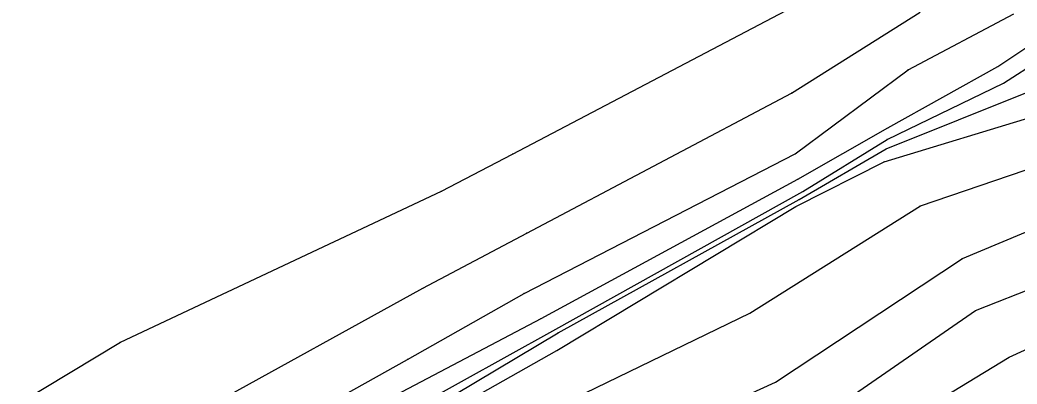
# Model space of a CAD drawing. Extents: x 1419505 to 1434054, y 1956910 to 1968644.
# Drawn here: x 1419505.1 to 1419862.1, y 1957168.8 to 1957299.2 of the extents above; entities that cross this region are included whole.
import ezdxf

# ---------------------------------------------------------------- set-up
doc = ezdxf.new("R2010")
doc.units = 0
for name, color, linetype in [('S_BREAKLINE', 7, 'Continuous'), ('S_DITCHLINE', 7, 'Continuous'), ('S_GRD_PT_SYM', 7, 'Continuous')]:
    doc.layers.add(name, color=color, linetype=linetype)

msp = doc.modelspace()

# ---------------------------------------------------------------- linework, layer by layer
at = {"layer": 'S_BREAKLINE'}
for p, q in [((1419855.2208, 1957282.5223), (1419910.8484, 1957320.0928)), ((1419681.4286, 1957251.1173), (1419781.6811, 1957303.8027)), ((1419781.3221, 1957272.9907), (1419827.458, 1957302.0176)), ((1419823.0668, 1957281.4123), (1419860.9862, 1957301.4766)), ((1419815.8813, 1957260.5499), (1419855.2208, 1957282.5223)), ((1419782.7011, 1957251.2233), (1419823.0668, 1957281.4123)), ((1419686.5189, 1957222.9055), (1419781.3221, 1957272.9907)), ((1419814.4962, 1957248.4091), (1419883.9987, 1957269.5685)), ((1419783.6722, 1957242.2287), (1419815.8813, 1957260.5499)), ((1419827.547, 1957232.6691), (1419893.3483, 1957255.1486)), ((1419656.076, 1957237.9295), (1419681.4286, 1957251.1173)), ((1419685.5629, 1957201.2931), (1419782.7011, 1957251.2233)), ((1419782.9522, 1957232.4271), (1419814.4962, 1957248.4091)), ((1419691.7063, 1957192.3615), (1419783.6722, 1957242.2287)), ((1419842.574, 1957213.8119), (1419904.454, 1957239.7586)), ((1419541.0875, 1957183.863), (1419656.076, 1957237.9295)), ((1419697.3476, 1957180.8438), (1419782.9522, 1957232.4271)), ((1419766.4661, 1957194.2126), (1419827.547, 1957232.6691)), ((1419649.3725, 1957203.1642), (1419686.5189, 1957222.9055)), ((1419847.2843, 1957195.1117), (1419914.5497, 1957221.7394)), ((1419775.6307, 1957169.476), (1419842.574, 1957213.8119)), ((1419859.2891, 1957178.4016), (1419924.9663, 1957209.1056)), ((1419556.2425, 1957151.8559), (1419649.3725, 1957203.1642)), ((1419643.8152, 1957177.5796), (1419685.5629, 1957201.2931)), ((1419707.5523, 1957165.7068), (1419766.4661, 1957194.2126)), ((1419784.0202, 1957151.5969), (1419847.2843, 1957195.1117)), ((1419637.5618, 1957163.7107), (1419691.7063, 1957192.3615)), ((1419505.0772, 1957162.1156), (1419541.0875, 1957183.863)), ((1419639.1459, 1957148.0477), (1419697.3476, 1957180.8438)), ((1419564.7571, 1957133.6557), (1419643.8152, 1957177.5796)), ((1419791.3307, 1957137.332), (1419859.2891, 1957178.4016)), ((1419720.9172, 1957144.6574), (1419775.6307, 1957169.476))]:
    msp.add_line(p, q, dxfattribs=at)
at = {"layer": 'S_DITCHLINE'}
for p, q in [((1419857.289, 1957276.539), (1419916.4178, 1957314.9534)), ((1419815.5863, 1957256.3917), (1419857.289, 1957276.539)), ((1419815.2753, 1957253.0504), (1419867.0476, 1957273.8348)), ((1419785.4293, 1957237.7835), (1419815.5863, 1957256.3917)), ((1419784.0922, 1957234.9543), (1419815.2753, 1957253.0504)), ((1419695.8855, 1957187.8332), (1419785.4293, 1957237.7835)), ((1419697.7777, 1957187.1132), (1419784.0922, 1957234.9543)), ((1419638.6598, 1957151.9969), (1419697.7777, 1957187.1132)), ((1419639.8549, 1957156.8702), (1419695.8855, 1957187.8332))]:
    msp.add_line(p, q, dxfattribs=at)
at = {"layer": 'S_GRD_PT_SYM'}
for points in [[(1419855.2208, 1957282.5223), (1419855.2208, 1957282.5723), (1419855.2208, 1957282.5223), (1419855.1708, 1957282.5223), (1419855.2208, 1957282.5223), (1419855.2208, 1957282.4723), (1419855.2208, 1957282.5223), (1419855.2708, 1957282.5223)], [(1419823.0668, 1957281.4123), (1419823.0668, 1957281.4623), (1419823.0668, 1957281.4123), (1419823.0168, 1957281.4123), (1419823.0668, 1957281.4123), (1419823.0668, 1957281.3623), (1419823.0668, 1957281.4123), (1419823.1168, 1957281.4123)], [(1419857.289, 1957276.539), (1419857.289, 1957276.589), (1419857.289, 1957276.539), (1419857.239, 1957276.539), (1419857.289, 1957276.539), (1419857.289, 1957276.489), (1419857.289, 1957276.539), (1419857.339, 1957276.539)], [(1419781.3221, 1957272.9907), (1419781.3221, 1957273.0407), (1419781.3221, 1957272.9907), (1419781.2721, 1957272.9907), (1419781.3221, 1957272.9907), (1419781.3221, 1957272.9407), (1419781.3221, 1957272.9907), (1419781.3721, 1957272.9907)], [(1419815.8813, 1957260.5499), (1419815.8813, 1957260.5999), (1419815.8813, 1957260.5499), (1419815.8313, 1957260.5499), (1419815.8813, 1957260.5499), (1419815.8813, 1957260.4999), (1419815.8813, 1957260.5499), (1419815.9313, 1957260.5499)], [(1419815.5863, 1957256.3917), (1419815.5863, 1957256.4417), (1419815.5863, 1957256.3917), (1419815.5363, 1957256.3917), (1419815.5863, 1957256.3917), (1419815.5863, 1957256.3417), (1419815.5863, 1957256.3917), (1419815.6363, 1957256.3917)], [(1419681.4286, 1957251.1173), (1419681.4286, 1957251.1673), (1419681.4286, 1957251.1173), (1419681.3786, 1957251.1173), (1419681.4286, 1957251.1173), (1419681.4286, 1957251.0673), (1419681.4286, 1957251.1173), (1419681.4786, 1957251.1173)], [(1419782.7011, 1957251.2233), (1419782.7011, 1957251.2733), (1419782.7011, 1957251.2233), (1419782.6511, 1957251.2233), (1419782.7011, 1957251.2233), (1419782.7011, 1957251.1733), (1419782.7011, 1957251.2233), (1419782.7511, 1957251.2233)], [(1419815.2753, 1957253.0504), (1419815.2753, 1957253.1004), (1419815.2753, 1957253.0504), (1419815.2253, 1957253.0504), (1419815.2753, 1957253.0504), (1419815.2753, 1957253.0004), (1419815.2753, 1957253.0504), (1419815.3253, 1957253.0504)], [(1419814.4962, 1957248.4091), (1419814.4962, 1957248.4591), (1419814.4962, 1957248.4091), (1419814.4462, 1957248.4091), (1419814.4962, 1957248.4091), (1419814.4962, 1957248.3591), (1419814.4962, 1957248.4091), (1419814.5462, 1957248.4091)], [(1419783.6722, 1957242.2287), (1419783.6722, 1957242.2787), (1419783.6722, 1957242.2287), (1419783.6222, 1957242.2287), (1419783.6722, 1957242.2287), (1419783.6722, 1957242.1787), (1419783.6722, 1957242.2287), (1419783.7222, 1957242.2287)], [(1419656.076, 1957237.9295), (1419656.076, 1957237.9795), (1419656.076, 1957237.9295), (1419656.026, 1957237.9295), (1419656.076, 1957237.9295), (1419656.076, 1957237.8795), (1419656.076, 1957237.9295), (1419656.126, 1957237.9295)], [(1419785.4293, 1957237.7835), (1419785.4293, 1957237.8335), (1419785.4293, 1957237.7835), (1419785.3793, 1957237.7835), (1419785.4293, 1957237.7835), (1419785.4293, 1957237.7335), (1419785.4293, 1957237.7835), (1419785.4793, 1957237.7835)], [(1419782.9522, 1957232.4271), (1419782.9522, 1957232.4771), (1419782.9522, 1957232.4271), (1419782.9022, 1957232.4271), (1419782.9522, 1957232.4271), (1419782.9522, 1957232.3771), (1419782.9522, 1957232.4271), (1419783.0022, 1957232.4271)], [(1419784.0922, 1957234.9543), (1419784.0922, 1957235.0043), (1419784.0922, 1957234.9543), (1419784.0422, 1957234.9543), (1419784.0922, 1957234.9543), (1419784.0922, 1957234.9043), (1419784.0922, 1957234.9543), (1419784.1422, 1957234.9543)], [(1419827.547, 1957232.6691), (1419827.547, 1957232.7191), (1419827.547, 1957232.6691), (1419827.497, 1957232.6691), (1419827.547, 1957232.6691), (1419827.547, 1957232.6191), (1419827.547, 1957232.6691), (1419827.597, 1957232.6691)], [(1419686.5189, 1957222.9055), (1419686.5189, 1957222.9555), (1419686.5189, 1957222.9055), (1419686.4689, 1957222.9055), (1419686.5189, 1957222.9055), (1419686.5189, 1957222.8555), (1419686.5189, 1957222.9055), (1419686.5689, 1957222.9055)], [(1419842.574, 1957213.8119), (1419842.574, 1957213.8619), (1419842.574, 1957213.8119), (1419842.524, 1957213.8119), (1419842.574, 1957213.8119), (1419842.574, 1957213.7619), (1419842.574, 1957213.8119), (1419842.624, 1957213.8119)], [(1419649.3725, 1957203.1642), (1419649.3725, 1957203.2142), (1419649.3725, 1957203.1642), (1419649.3225, 1957203.1642), (1419649.3725, 1957203.1642), (1419649.3725, 1957203.1142), (1419649.3725, 1957203.1642), (1419649.4225, 1957203.1642)], [(1419685.5629, 1957201.2931), (1419685.5629, 1957201.3431), (1419685.5629, 1957201.2931), (1419685.5129, 1957201.2931), (1419685.5629, 1957201.2931), (1419685.5629, 1957201.2431), (1419685.5629, 1957201.2931), (1419685.6129, 1957201.2931)], [(1419766.4661, 1957194.2126), (1419766.4661, 1957194.2626), (1419766.4661, 1957194.2126), (1419766.4161, 1957194.2126), (1419766.4661, 1957194.2126), (1419766.4661, 1957194.1626), (1419766.4661, 1957194.2126), (1419766.5161, 1957194.2126)], [(1419847.2843, 1957195.1117), (1419847.2843, 1957195.1617), (1419847.2843, 1957195.1117), (1419847.2343, 1957195.1117), (1419847.2843, 1957195.1117), (1419847.2843, 1957195.0617), (1419847.2843, 1957195.1117), (1419847.3343, 1957195.1117)], [(1419691.7063, 1957192.3615), (1419691.7063, 1957192.4115), (1419691.7063, 1957192.3615), (1419691.6563, 1957192.3615), (1419691.7063, 1957192.3615), (1419691.7063, 1957192.3115), (1419691.7063, 1957192.3615), (1419691.7563, 1957192.3615)], [(1419695.8855, 1957187.8332), (1419695.8855, 1957187.8832), (1419695.8855, 1957187.8332), (1419695.8355, 1957187.8332), (1419695.8855, 1957187.8332), (1419695.8855, 1957187.7832), (1419695.8855, 1957187.8332), (1419695.9355, 1957187.8332)], [(1419697.7777, 1957187.1132), (1419697.7777, 1957187.1632), (1419697.7777, 1957187.1132), (1419697.7277, 1957187.1132), (1419697.7777, 1957187.1132), (1419697.7777, 1957187.0632), (1419697.7777, 1957187.1132), (1419697.8277, 1957187.1132)], [(1419541.0875, 1957183.863), (1419541.0875, 1957183.913), (1419541.0875, 1957183.863), (1419541.0375, 1957183.863), (1419541.0875, 1957183.863), (1419541.0875, 1957183.813), (1419541.0875, 1957183.863), (1419541.1375, 1957183.863)], [(1419697.3476, 1957180.8438), (1419697.3476, 1957180.8938), (1419697.3476, 1957180.8438), (1419697.2976, 1957180.8438), (1419697.3476, 1957180.8438), (1419697.3476, 1957180.7938), (1419697.3476, 1957180.8438), (1419697.3976, 1957180.8438)], [(1419643.8152, 1957177.5796), (1419643.8152, 1957177.6296), (1419643.8152, 1957177.5796), (1419643.7652, 1957177.5796), (1419643.8152, 1957177.5796), (1419643.8152, 1957177.5296), (1419643.8152, 1957177.5796), (1419643.8652, 1957177.5796)], [(1419859.2891, 1957178.4016), (1419859.2891, 1957178.4516), (1419859.2891, 1957178.4016), (1419859.2391, 1957178.4016), (1419859.2891, 1957178.4016), (1419859.2891, 1957178.3516), (1419859.2891, 1957178.4016), (1419859.3391, 1957178.4016)], [(1419775.6307, 1957169.476), (1419775.6307, 1957169.526), (1419775.6307, 1957169.476), (1419775.5807, 1957169.476), (1419775.6307, 1957169.476), (1419775.6307, 1957169.426), (1419775.6307, 1957169.476), (1419775.6807, 1957169.476)]]:
    msp.add_lwpolyline(points, dxfattribs=at)

doc.saveas('drawing.dxf')
